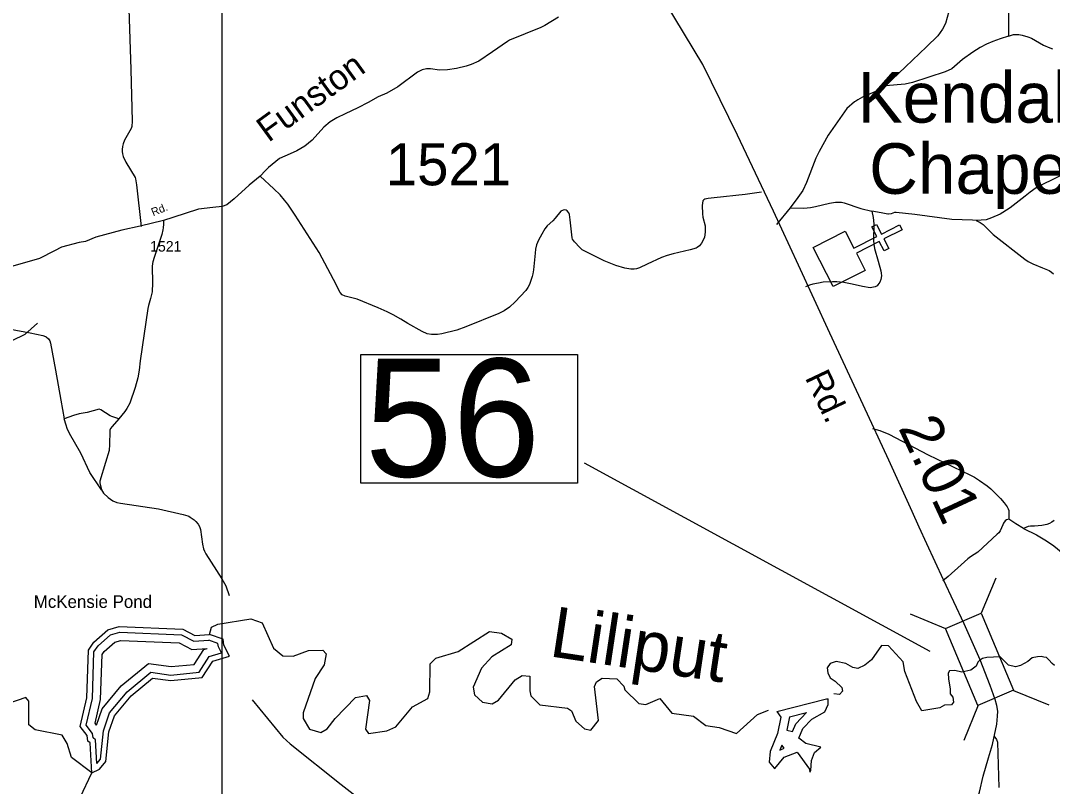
# Model space of a CAD drawing. Extents: x 2104537 to 2336408, y 34176 to 229611.
# Drawn here: x 2304991 to 2317246, y 118579 to 127670 of the extents above; entities that cross this region are included whole.
import ezdxf

# ---------------------------------------------------------------- set-up
doc = ezdxf.new("R2010")
doc.units = 0
for name, color, linetype in [('Exist Cultural Church CELL', 7, 'Continuous'), ('Exist Cultural Church Label', 7, 'Continuous'), ('Exist Hydrographic Buffer Line', 7, 'Continuous'), ('Exist Hydrographic Creek Single Shore', 7, 'Continuous'), ('Exist Hydrographic Lake Shore', 7, 'Continuous'), ('Exist Hydrographic Misc Water Feature', 7, 'Continuous'), ('Exist Hydrographic Pond Under 1500 Sq Ft Label', 7, 'Continuous'), ('Exist Road Non-System Type 51', 7, 'Continuous'), ('Exist Road Primary NC Attributed', 7, 'Continuous'), ('Exist Road Primary NC Label', 7, 'Continuous'), ('Exist Road Primary NC Mileage Hundredths English Label', 7, 'Continuous'), ('Exist Road Primary NC Structure Standard Bridge CELL', 7, 'Continuous'), ('Exist Road Primary NC Structure Standard Bridge Number Label', 7, 'Continuous'), ('Exist Road Secondary Type 51 Attributed', 7, 'Continuous'), ('Exist Road Secondary Type 51 Label', 7, 'Continuous'), ('Exist Road Secondary Type 51 Number Label', 7, 'Continuous'), ('Map Preparation Inset Cut Line', 7, 'Continuous'), ('Old_Level_32', 7, 'Continuous')]:
    doc.layers.add(name, color=color, linetype=linetype)

msp = doc.modelspace()

# ---------------------------------------------------------------- linework, layer by layer
at = {"layer": 'Exist Cultural Church CELL'}
msp.add_lwpolyline([(2314785, 125171), (2314888, 124968), (2315160, 125106), (2315102, 125221), (2315159, 125250), (2315217, 125135), (2315431, 125245), (2315460, 125188), (2315246, 125078), (2315304, 124964), (2315247, 124935), (2315189, 125049), (2314918, 124911), (2315022, 124705), (2314642, 124512), (2314405, 124978)], close=True, dxfattribs=at)
at = {"layer": 'Exist Hydrographic Buffer Line'}
for points in [[(2305897, 118849), (2305881, 119132), (2305852, 119153), (2305844, 119208), (2305769, 119305), (2305843, 119622), (2305862, 120175), (2305911, 120247), (2306060, 120376), (2306168, 120410), (2306901, 120379), (2307047, 120304), (2307226, 120315)], [(2305894, 119305), (2305875, 119328), (2305941, 119609), (2305959, 120143), (2305985, 120181), (2306109, 120289), (2306181, 120311), (2306875, 120281), (2307026, 120204), (2307205, 120215)], [(2305897, 118849), (2305939, 118901), (2305975, 119239), (2306047, 119450), (2306255, 119702), (2306539, 119934), (2306776, 119900), (2307111, 119934), (2307231, 120120), (2307377, 120164), (2307340, 120236), (2307335, 120276), (2307226, 120315)], [(2305894, 119305), (2305959, 119499), (2306186, 119772), (2306510, 120038), (2306778, 120000), (2307054, 120027), (2307168, 120203), (2307205, 120215)], [(2313972, 119467), (2314022, 119402), (2313983, 119208), (2313895, 118994), (2313884, 118864), (2313942, 118796), (2313950, 118792), (2314059, 118924), (2314214, 118986), (2314363, 118781), (2314367, 118749), (2314377, 118767), (2314384, 118887), (2314419, 118979), (2314496, 119045), (2314317, 119088), (2314233, 119152), (2314281, 119267), (2314387, 119378), (2314543, 119465), (2314584, 119550), (2314584, 119616)], [(2313972, 119467), (2314562, 119619), (2314584, 119616)], [(2314091, 119244), (2314158, 119228), (2314198, 119322), (2314326, 119456)], [(2314123, 119404), (2314091, 119244)], [(2314123, 119404), (2314326, 119456)], [(2314032, 119068), (2314008, 119010), (2314060, 119031), (2314032, 119068)]]:
    msp.add_lwpolyline(points, dxfattribs=at)
at = {"layer": 'Exist Hydrographic Creek Single Shore'}
for points in [[(2307236, 120381), (2307260, 120470), (2307334, 120506), (2307725, 120568), (2307859, 120520), (2307996, 120221), (2308105, 120130), (2308230, 120125), (2308412, 120191), (2308579, 120194), (2308621, 120153), (2308597, 120021), (2308491, 119859), (2308345, 119450), (2308346, 119384), (2308422, 119259), (2308556, 119219), (2308631, 119261), (2308729, 119386), (2308968, 119632), (2309101, 119657), (2309135, 119599), (2309089, 119259), (2309123, 119208), (2309339, 119236), (2309447, 119287), (2309644, 119524), (2309826, 119623), (2309850, 119700), (2309855, 120035), (2309921, 120100), (2310187, 120179), (2310559, 120417), (2310701, 120399), (2310827, 120326), (2310819, 120260), (2310587, 120116), (2310464, 119980), (2310366, 119756), (2310384, 119665), (2310477, 119580), (2310593, 119558), (2310668, 119601), (2310865, 119845), (2310948, 119894), (2311040, 119888), (2311041, 119714), (2311050, 119655), (2311160, 119548), (2311485, 119508), (2311535, 119477), (2311587, 119351), (2311688, 119260), (2311763, 119247), (2311853, 119362), (2311807, 119764), (2311832, 119821), (2311898, 119863), (2312073, 119856), (2312157, 119768), (2312166, 119725), (2312334, 119561), (2312418, 119552), (2312584, 119620), (2312727, 119449), (2312985, 119410), (2313128, 119301), (2313287, 119277), (2313496, 119207), (2313743, 119433), (2313876, 119484)], [(2317270, 120015), (2317242, 120036), (2317205, 120079), (2317178, 120108), (2317143, 120112), (2317112, 120121), (2317069, 120117), (2317007, 120104), (2316955, 120062), (2316867, 120013), (2316807, 119997), (2316723, 120019), (2316626, 120118), (2316469, 120109), (2316415, 120098), (2316380, 120074), (2316361, 120052), (2316341, 120007), (2316278, 119960), (2316170, 119936), (2316086, 119954), (2316026, 119950), (2316007, 119921), (2316011, 119855), (2316032, 119734), (2316034, 119678), (2316063, 119639), (2316071, 119577), (2316046, 119548), (2315963, 119541), (2315908, 119512), (2315696, 119475), (2315632, 119585), (2315495, 119944), (2315472, 120057), (2315301, 120246), (2315217, 120251), (2315098, 120079), (2315017, 120016), (2314934, 119978), (2314875, 119991), (2314792, 120037), (2314679, 120061), (2314606, 120037), (2314570, 119984), (2314579, 119926), (2314608, 119866), (2314668, 119826), (2314744, 119752), (2314755, 119707), (2314717, 119671), (2314649, 119676)], [(2305837, 118741), (2305594, 118921), (2305542, 119087), (2305483, 119186), (2305165, 119249), (2305090, 119308), (2305087, 119591), (2305053, 119632), (2304846, 119561), (2304795, 119605), (2304769, 119729), (2304701, 119812), (2304626, 119851), (2304244, 119731), (2304069, 119705), (2303912, 119620), (2303747, 119459), (2303664, 119416), (2303573, 119416), (2303446, 119523), (2303345, 119689), (2303278, 119703), (2303130, 119602)]]:
    msp.add_lwpolyline(points, dxfattribs=at)
at = {"layer": 'Exist Hydrographic Lake Shore'}
for points in [[(2305837, 118741), (2305817, 119097), (2305791, 119116), (2305782, 119181), (2305698, 119290), (2305778, 119631), (2305797, 120196), (2305862, 120291), (2306027, 120435), (2306160, 120476), (2306918, 120444), (2307061, 120371), (2307236, 120381)], [(2305837, 118741), (2305928, 118784), (2306002, 118875), (2306040, 119224), (2306105, 119417), (2306302, 119655), (2306558, 119865), (2306775, 119834), (2307149, 119872), (2307273, 120064), (2307472, 120124), (2307404, 120256), (2307395, 120325), (2307236, 120381)]]:
    msp.add_lwpolyline(points, dxfattribs=at)
at = {"layer": 'Exist Hydrographic Misc Water Feature'}
for points in [[(2305191, 124079), (2305039, 123943), (2304888, 123868), (2304678, 123804), (2304436, 123721), (2304124, 123478), (2303930, 123337), (2303733, 123179), (2303577, 123037), (2303235, 122732), (2303149, 122619), (2303048, 122489), (2302914, 122258)], [(2310411, 114832), (2308866, 115207), (2307364, 115391), (2306813, 115504), (2306636, 115710), (2306615, 116100), (2306514, 116224), (2306162, 116410), (2305641, 116865), (2305522, 117081), (2305519, 117346), (2305542, 117495), (2305615, 117737), (2305610, 118203), (2305699, 118446), (2305837, 118741)]]:
    msp.add_lwpolyline(points, dxfattribs=at)
at = {"layer": 'Exist Road Non-System Type 51'}
msp.add_line((2314132, 125449), (2313968, 125249), dxfattribs=at)
for points in [[(2317437, 128431), (2317124, 128272), (2317022, 128195), (2316870, 128061), (2316810, 128013), (2316787, 127991), (2316752, 127949), (2316735, 127914), (2316727, 127890), (2316725, 127859), (2316724, 127486)], [(2306277, 127812), (2306301, 127088), (2306315, 126476), (2306311, 126414), (2306303, 126388), (2306226, 126252), (2306210, 126208), (2306202, 126174), (2306198, 126142), (2306198, 126116), (2306202, 126087), (2306210, 126058), (2306241, 125990), (2306351, 125808), (2306357, 125792), (2306369, 125720), (2306421, 125226)], [(2316017, 127778), (2315975, 127636), (2315942, 127568), (2315884, 127488), (2315752, 127358), (2315501, 127123), (2315264, 126896)], [(2316724, 127486), (2316624, 127456), (2316538, 127424), (2316462, 127390), (2316390, 127351), (2316301, 127295), (2316177, 127209), (2316051, 127099), (2315973, 127062), (2315586, 126935), (2315497, 126917), (2315264, 126896)], [(2316724, 127486), (2316783, 127505), (2316846, 127506), (2316889, 127498), (2316954, 127479), (2316998, 127461), (2317141, 127377), (2317215, 127346), (2317249, 127336)], [(2315264, 126896), (2315172, 126842), (2314992, 126762), (2314934, 126729), (2314912, 126713), (2314896, 126707), (2314806, 126625), (2314581, 126312), (2314476, 126116), (2314438, 126036), (2314325, 125750), (2314281, 125652), (2314223, 125569), (2314132, 125449)], [(2317585, 125945), (2317112, 125717), (2317052, 125683), (2316984, 125635), (2316924, 125585), (2316744, 125446), (2316657, 125391), (2316624, 125374), (2316522, 125327), (2316459, 125306), (2316339, 125297)], [(2313791, 125632), (2313599, 125604), (2313229, 125565), (2313157, 125560), (2313116, 125550), (2313107, 125544), (2313095, 125530), (2313089, 125504), (2313088, 125476), (2313090, 125376), (2313096, 125337), (2313120, 125232), (2313123, 125183), (2313122, 125160), (2313113, 125098), (2313103, 125070), (2313079, 125028), (2313055, 124996), (2313027, 124975), (2313015, 124970), (2312943, 124950), (2312743, 124902), (2312670, 124880), (2312603, 124859), (2312433, 124780), (2312342, 124734), (2312308, 124724), (2312280, 124720), (2312237, 124720), (2312214, 124722), (2312168, 124732), (2312062, 124764), (2311923, 124820), (2311677, 124941), (2311661, 124950), (2311633, 124975), (2311570, 125042), (2311548, 125076), (2311542, 125092), (2311520, 125306), (2311510, 125370), (2311501, 125388), (2311483, 125410), (2311469, 125418), (2311455, 125422), (2311436, 125421), (2311409, 125408), (2311342, 125326), (2311314, 125295), (2311246, 125233), (2311216, 125197), (2311180, 125135), (2311143, 125063), (2311120, 125007), (2311107, 124955), (2311101, 124911), (2311083, 124711), (2311076, 124664), (2311068, 124631), (2311034, 124537), (2311016, 124501), (2310990, 124465), (2310864, 124330), (2310799, 124268), (2310735, 124224), (2310673, 124192), (2310281, 124033), (2310173, 123996), (2309995, 123950), (2309944, 123944), (2309870, 123943), (2309819, 123953), (2309762, 123978), (2309589, 124075), (2309506, 124127), (2309417, 124178), (2309344, 124214), (2309238, 124262), (2308990, 124363), (2308844, 124399), (2308812, 124415), (2308786, 124443), (2308707, 124597), (2308536, 124916), (2308253, 125359), (2308164, 125490), (2308125, 125540), (2308073, 125602), (2307998, 125675), (2307837, 125822)], [(2314132, 125449), (2314292, 125444), (2314372, 125450), (2314432, 125462), (2314598, 125502), (2314670, 125515), (2314705, 125516), (2314740, 125514), (2314774, 125507), (2314972, 125441), (2315102, 125408)], [(2315102, 125408), (2315116, 125334), (2315124, 125258), (2315121, 125060), (2315124, 125015), (2315134, 124964), (2315178, 124814), (2315208, 124700), (2315213, 124671), (2315215, 124640), (2315209, 124598), (2315195, 124566), (2315174, 124533), (2315163, 124522), (2315143, 124510), (2315123, 124504), (2315083, 124498), (2314992, 124512), (2314867, 124541), (2314769, 124560), (2314684, 124569), (2314635, 124570), (2314524, 124563), (2314469, 124554), (2314399, 124540), (2314363, 124530), (2314315, 124510)], [(2316339, 125297), (2316299, 125301), (2316053, 125308), (2315614, 125367), (2315389, 125394), (2315370, 125393), (2315330, 125378), (2315301, 125371), (2315292, 125371), (2315214, 125390), (2315102, 125408)], [(2306689, 125299), (2306689, 125255), (2306685, 125209), (2306681, 125185), (2306667, 125131), (2306576, 124859), (2306560, 124808), (2306556, 124787), (2306554, 124749), (2306557, 124557), (2306553, 124450), (2306534, 124369), (2306508, 124289), (2306502, 124252), (2306412, 123630), (2306398, 123520), (2306383, 123430), (2306351, 123314), (2306289, 123130), (2306254, 123064), (2306228, 123028), (2306158, 122944)], [(2316339, 125297), (2316387, 125275), (2316423, 125251), (2316509, 125166), (2316541, 125130), (2316918, 124837), (2316960, 124809), (2317014, 124781), (2317129, 124737), (2317207, 124702), (2317235, 124685), (2317261, 124662)], [(2303587, 124211), (2304182, 124118), (2304528, 124069), (2305103, 123965), (2305253, 123933), (2305268, 123929), (2305295, 123915), (2305321, 123893), (2305337, 123869), (2305347, 123839), (2305406, 123521), (2305467, 123163), (2305510, 122944)], [(2306158, 122944), (2306074, 122969), (2306055, 122977), (2305944, 123051), (2305925, 123056), (2305781, 123019), (2305688, 123000), (2305618, 122982), (2305510, 122944)], [(2305950, 122099), (2305812, 122306), (2305705, 122533), (2305570, 122770), (2305544, 122829), (2305530, 122868), (2305510, 122944)], [(2306158, 122944), (2306078, 122851), (2306060, 122827), (2306052, 122809), (2306050, 122795), (2306047, 122637), (2306041, 122567), (2306001, 122425), (2305932, 122201), (2305930, 122181), (2305950, 122099)], [(2315110, 122826), (2315196, 122804), (2315304, 122760), (2315769, 122513), (2316264, 122279), (2316320, 122249), (2316382, 122211), (2316470, 122147), (2316515, 122110), (2316629, 121997), (2316675, 121944), (2316709, 121896), (2316721, 121873), (2316727, 121854), (2316730, 121829), (2316728, 121752)], [(2305950, 122099), (2305976, 122061), (2306030, 122009), (2306086, 121968), (2306132, 121950), (2306177, 121939), (2306629, 121873), (2306920, 121807), (2306976, 121792), (2306990, 121785), (2307006, 121776), (2307052, 121742), (2307072, 121724), (2307100, 121690), (2307116, 121662), (2307128, 121628), (2307151, 121456), (2307165, 121398), (2307176, 121371), (2307191, 121340), (2307382, 121042), (2307428, 120961), (2307469, 120845)], [(2316728, 121752), (2316701, 121744), (2316686, 121730), (2316666, 121702), (2316656, 121684), (2316624, 121612), (2316610, 121589), (2316592, 121572), (2316361, 121361), (2316275, 121304), (2316240, 121278), (2316161, 121210), (2316010, 121072), (2315945, 121020)], [(2316904, 121642), (2316814, 121694), (2316728, 121752)], [(2317268, 121735), (2317240, 121715), (2317210, 121699), (2317179, 121687), (2317122, 121676), (2317032, 121669), (2316986, 121669), (2316958, 121662), (2316904, 121642)], [(2316904, 121642), (2317056, 121565), (2317177, 121495), (2317265, 121435), (2317375, 121342), (2317824, 120878), (2318344, 120294), (2318427, 120204), (2318447, 120188), (2318480, 120173), (2318807, 120093), (2318831, 120082), (2318853, 120067), (2318868, 120051), (2318881, 120032), (2318889, 120013), (2319055, 119496)], [(2307742, 119607), (2308104, 119164), (2308192, 119083), (2308798, 118600), (2309083, 118379), (2309394, 118169), (2309466, 118117), (2309534, 118057), (2309705, 117915), (2309892, 117766)], [(2316549, 119178), (2316583, 119134), (2316593, 119104), (2316609, 118566)]]:
    msp.add_lwpolyline(points, dxfattribs=at)
at = {"layer": 'Exist Road Primary NC Attributed'}
for points in [[(2316387, 120079), (2316199, 120508), (2315954, 121030), (2315754, 121457), (2315664, 121654), (2315580, 121843), (2315303, 122451), (2314997, 123110), (2314601, 123960), (2314230, 124766), (2313932, 125407), (2313507, 126311), (2313093, 127150), (2312762, 127701), (2312508, 128126)], [(2316062, 117767), (2316189, 118024), (2316306, 118279), (2316382, 118508), (2316425, 118701), (2316486, 118917), (2316536, 119074), (2316588, 119318), (2316596, 119412), (2316599, 119472), (2316586, 119537), (2316568, 119608), (2316508, 119776), (2316387, 120079)]]:
    msp.add_lwpolyline(points, dxfattribs=at)
at = {"layer": 'Exist Road Primary NC Structure Standard Bridge CELL'}
for p, q in [((2316574, 121052), (2316402, 120633)), ((2315556, 120625), (2315975, 120454)), ((2316784, 119718), (2317203, 119547)), ((2316366, 119543), (2316195, 119124))]:
    msp.add_line(p, q, dxfattribs=at)
msp.add_lwpolyline([(2316402, 120633), (2316786, 119719), (2316359, 119540), (2315975, 120454)], close=True, dxfattribs=at)
at = {"layer": 'Exist Road Primary NC Structure Standard Bridge Number Label'}
msp.add_line((2315796, 120181), (2311688, 122415), dxfattribs=at)
msp.add_lwpolyline([(2309030, 123706), (2311607, 123706), (2311607, 122177), (2309030, 122177)], close=True, dxfattribs=at)
at = {"layer": 'Exist Road Secondary Type 51 Attributed'}
msp.add_lwpolyline([(2311378, 127712), (2311217, 127612), (2311169, 127587), (2310799, 127438), (2310775, 127424), (2310597, 127299), (2310432, 127187), (2310342, 127150), (2310284, 127130), (2310168, 127103), (2310062, 127084), (2309968, 127081), (2309858, 127097), (2309810, 127097), (2309759, 127086), (2309705, 127060), (2309472, 126883), (2309339, 126809), (2309237, 126764), (2309119, 126699), (2308995, 126634), (2308844, 126565), (2308745, 126516), (2308669, 126470), (2308591, 126406), (2308454, 126250), (2308368, 126180), (2308271, 126126), (2308191, 126087), (2308067, 126032), (2307935, 125926), (2307899, 125891), (2307837, 125822), (2307706, 125716), (2307529, 125553), (2307441, 125483), (2307384, 125462), (2307274, 125451), (2307102, 125432), (2306800, 125332), (2306689, 125299), (2306411, 125228), (2306193, 125182), (2305886, 125098), (2305760, 125047), (2305687, 125034), (2305475, 124980), (2305394, 124936), (2305214, 124846), (2304815, 124732)], dxfattribs=at)
at = {"layer": 'Map Preparation Inset Cut Line'}
msp.add_lwpolyline([(2259069, 139141), (2259069, 100213), (2262949, 100213), (2262949, 95147), (2307383, 95147), (2307383, 139141)], close=True, dxfattribs=at)

# ---------------------------------------------------------------- texts
at = {"layer": 'Exist Cultural Church Label'}
for s, p in [('Kendall', (2314933, 126459)), ('Chapel', (2315070, 125614))]:
    msp.add_text(s, height=600, dxfattribs=at).set_placement(p)
at = {"layer": 'Exist Hydrographic Pond Under 1500 Sq Ft Label'}
msp.add_text('McKensie Pond', height=150, dxfattribs=at).set_placement((2305147, 120697))
at = {"layer": 'Exist Road Primary NC Label'}
msp.add_text('Rd.', height=300, rotation=295.3783, dxfattribs=at).set_placement((2314303, 123432))
at = {"layer": 'Exist Road Primary NC Mileage Hundredths English Label'}
msp.add_text('2.01', height=500, rotation=294.9237, dxfattribs=at).set_placement((2315411, 122837))
at = {"layer": 'Exist Road Primary NC Structure Standard Bridge Number Label'}
msp.add_text('56', height=1400, dxfattribs=at).set_placement((2309080, 122256))
at = {"layer": 'Exist Road Secondary Type 51 Label'}
for s, height, rotation, p in [('Funston', 300, 36.0021, (2307935, 126218)), ('Rd.', 95, 21.9781, (2306565, 125347))]:
    msp.add_text(s, height=height, rotation=rotation, dxfattribs=at).set_placement(p)
at = {"layer": 'Exist Road Secondary Type 51 Number Label'}
for height, p in [(500, (2309329, 125715)), (125, (2306529, 124928))]:
    msp.add_text('1521', height=height, dxfattribs=at).set_placement(p)
at = {"layer": 'Old_Level_32'}
msp.add_text('Liliput', height=600, rotation=351.4146, dxfattribs=at).set_placement((2311258, 120125))

doc.saveas('drawing.dxf')
